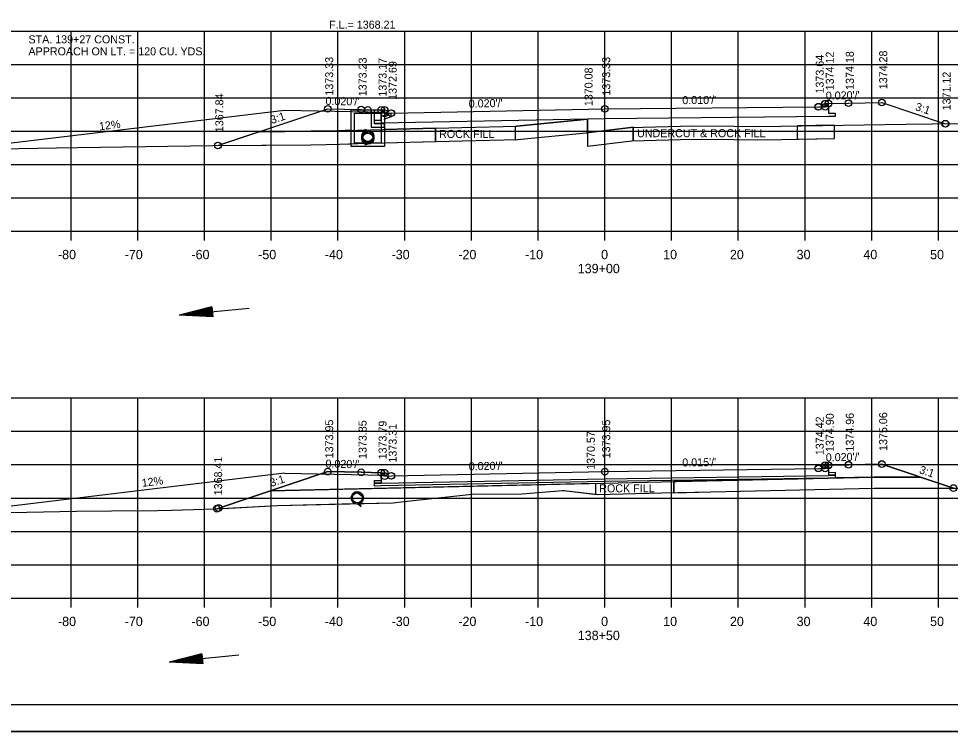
# Model space of a CAD drawing. Extents: x 1374311 to 1383814, y 384102 to 406278.
# Drawn here: x 1381540.8 to 1381680.4, y 389018 to 389124.9 of the extents above; entities that cross this region are included whole.
import ezdxf

# ---------------------------------------------------------------- set-up
doc = ezdxf.new("R2010")
doc.units = 0
for name, color, linetype in [('R_Axis', 7, 'Continuous'), ('R_Axis Annot', 7, 'Continuous'), ('R_Border', 7, 'Continuous'), ('R_Border Notes', 7, 'Continuous'), ('R_Draft', 7, 'Continuous'), ('R_Exist Surface', 7, 'Continuous'), ('R_Fin Surface', 7, 'Continuous'), ('R_Grid', 7, 'Continuous'), ('R_No Plot', 7, 'Continuous'), ('R_Water', 7, 'Continuous'), ('R_Water Annot', 7, 'Continuous'), ('R_Xsect Elev', 7, 'Continuous'), ('R_Xsect Slope', 7, 'Continuous')]:
    doc.layers.add(name, color=color, linetype=linetype)

msp = doc.modelspace()

# ---------------------------------------------------------------- linework, layer by layer
at = {"layer": 'R_Axis'}
for p, q in [((1381488.66, 389093.02), (1381768.66, 389093.02)), ((1381548.66, 389091.62), (1381548.66, 389093.02)), ((1381558.66, 389091.62), (1381558.66, 389093.02)), ((1381568.66, 389091.62), (1381568.66, 389093.02)), ((1381578.66, 389091.62), (1381578.66, 389093.02)), ((1381588.66, 389091.62), (1381588.66, 389093.02)), ((1381598.66, 389091.62), (1381598.66, 389093.02)), ((1381608.66, 389091.62), (1381608.66, 389093.02)), ((1381618.66, 389091.62), (1381618.66, 389093.02)), ((1381628.66, 389091.62), (1381628.66, 389093.02)), ((1381638.66, 389091.62), (1381638.66, 389093.02)), ((1381648.66, 389091.62), (1381648.66, 389093.02)), ((1381658.66, 389091.62), (1381658.66, 389093.02)), ((1381668.66, 389091.62), (1381668.66, 389093.02)), ((1381678.66, 389091.62), (1381678.66, 389093.02)), ((1381488.66, 389038.02), (1381768.66, 389038.02)), ((1381548.66, 389036.62), (1381548.66, 389038.02)), ((1381558.66, 389036.62), (1381558.66, 389038.02)), ((1381568.66, 389036.62), (1381568.66, 389038.02)), ((1381578.66, 389036.62), (1381578.66, 389038.02)), ((1381588.66, 389036.62), (1381588.66, 389038.02)), ((1381598.66, 389036.62), (1381598.66, 389038.02)), ((1381608.66, 389036.62), (1381608.66, 389038.02)), ((1381618.66, 389036.62), (1381618.66, 389038.02)), ((1381628.66, 389036.62), (1381628.66, 389038.02)), ((1381638.66, 389036.62), (1381638.66, 389038.02)), ((1381648.66, 389036.62), (1381648.66, 389038.02)), ((1381658.66, 389036.62), (1381658.66, 389038.02)), ((1381668.66, 389036.62), (1381668.66, 389038.02)), ((1381678.66, 389036.62), (1381678.66, 389038.02))]:
    msp.add_line(p, q, dxfattribs=at)
at = {"layer": 'R_Border'}
msp.add_line((1381786.84, 389022.02), (1381470.66, 389022.02), dxfattribs=at)
at = {"layer": 'R_Draft'}
for p, q in [((1381580.67, 389111.12), (1381531.8, 389105.26)), ((1381595.66, 389110.82), (1381580.67, 389111.12)), ((1381569.78, 389081.66), (1381564.87, 389080.42)), ((1381569.79, 389081.53), (1381565.7, 389080.5)), ((1381569.8, 389081.4), (1381566.56, 389080.58)), ((1381569.81, 389081.28), (1381567.39, 389080.67)), ((1381569.83, 389081.15), (1381568.23, 389080.75)), ((1381569.87, 389080.67), (1381568.23, 389080.75)), ((1381569.84, 389081.03), (1381569.06, 389080.83)), ((1381569.86, 389080.79), (1381569.06, 389080.83)), ((1381569.78, 389081.66), (1381569.92, 389080.16)), ((1381569.92, 389080.16), (1381564.87, 389080.42)), ((1381569.91, 389080.29), (1381565.7, 389080.5)), ((1381569.9, 389080.41), (1381566.56, 389080.58)), ((1381569.89, 389080.54), (1381567.39, 389080.67)), ((1381580.65, 389056.73), (1381530.24, 389050.68)), ((1381580.65, 389056.73), (1381595.65, 389056.43)), ((1381568.25, 389029.67), (1381563.35, 389028.43)), ((1381568.26, 389029.54), (1381564.18, 389028.51)), ((1381568.28, 389029.41), (1381565.04, 389028.59)), ((1381568.29, 389029.29), (1381565.86, 389028.68)), ((1381568.3, 389029.16), (1381566.71, 389028.76)), ((1381568.25, 389029.67), (1381568.4, 389028.17)), ((1381568.4, 389028.17), (1381563.35, 389028.43)), ((1381568.39, 389028.3), (1381564.18, 389028.51)), ((1381568.37, 389028.42), (1381565.04, 389028.59)), ((1381568.36, 389028.55), (1381565.86, 389028.68)), ((1381568.35, 389028.68), (1381566.71, 389028.76)), ((1381568.31, 389029.04), (1381567.54, 389028.84)), ((1381568.34, 389028.8), (1381567.54, 389028.84))]:
    msp.add_line(p, q, dxfattribs=at)
at = {"layer": 'R_Exist Surface'}
for p, q in [((1381592.66, 389108.31), (1381593.07, 389108.15)), ((1381593.07, 389107.9), (1381592.66, 389107.73)), ((1381592.66, 389106.48), (1381593.07, 389106.31)), ((1381593.07, 389106.07), (1381592.66, 389105.9)), ((1381591.63, 389053.97), (1381592.15, 389053.58)), ((1381591.63, 389052.13), (1381592.15, 389051.74))]:
    msp.add_line(p, q, dxfattribs=at)
for points in [[(1381488.66, 389104.34), (1381497.75, 389104.45), (1381499.48, 389104.48), (1381500.37, 389104.51), (1381518.2, 389104.92), (1381526.63, 389105.16), (1381546.49, 389105.52), (1381549.59, 389105.59), (1381553.08, 389105.64), (1381569.89, 389105.86), (1381584.6, 389105.99), (1381586.88, 389106), (1381588.88, 389106.09), (1381591.66, 389106.17), (1381607.27, 389106.57), (1381615.57, 389106.74), (1381625.85, 389107.76), (1381632.53, 389108.58), (1381641.83, 389108.8), (1381648.03, 389108.78), (1381651.59, 389108.7), (1381655.05, 389108.76), (1381673.78, 389109.06), (1381693.41, 389109.31)], [(1381532.09, 389050.71), (1381549.45, 389051.03), (1381554.7, 389051.1), (1381561.59, 389051.17), (1381563.73, 389051.19), (1381567.01, 389051.3), (1381570.21, 389051.41), (1381579.59, 389051.92), (1381596.92, 389052.32), (1381598.59, 389052.5), (1381608.78, 389053.59), (1381616.29, 389053.64), (1381622.29, 389054.14), (1381622.49, 389054.16), (1381627.53, 389053.56), (1381637.2, 389053.78), (1381644.56, 389053.94), (1381669.01, 389054.49), (1381673.98, 389054.49), (1381690.37, 389054.52)]]:
    msp.add_lwpolyline(points, dxfattribs=at)
for centre in [(1381593.14, 389107.23), (1381593.14, 389106.98), (1381591.56, 389053.03)]:
    msp.add_circle(centre, 0.917, dxfattribs=at)
at = {"layer": 'R_Fin Surface'}
for p, q in [((1381615.23, 389108.73), (1381615.23, 389106.73)), ((1381615.23, 389108.73), (1381615.23, 389106.73)), ((1381626.08, 389109.79), (1381626.08, 389105.77)), ((1381626.08, 389107.78), (1381626.08, 389109.79)), ((1381663.09, 389108.89), (1381657.49, 389108.8)), ((1381657.49, 389108.8), (1381657.49, 389106.8)), ((1381657.49, 389108.8), (1381657.49, 389106.8)), ((1381663.1, 389106.89), (1381663.09, 389108.89)), ((1381576.86, 389107.92), (1381571.16, 389106.02)), ((1381590.64, 389106.14), (1381590.64, 389108.14)), ((1381603.27, 389108.47), (1381595.64, 389108.27)), ((1381595.64, 389108.27), (1381595.64, 389106.27)), ((1381603.27, 389108.47), (1381603.27, 389106.46)), ((1381603.27, 389106.46), (1381603.27, 389108.47)), ((1381626.08, 389107.78), (1381626.08, 389105.77)), ((1381632.91, 389108.59), (1381632.91, 389106.59)), ((1381632.91, 389106.59), (1381632.91, 389108.59)), ((1381595.64, 389106.27), (1381603.27, 389106.46)), ((1381657.49, 389106.8), (1381663.1, 389106.89)), ((1381680.42, 389054.66), (1381675.94, 389056.15)), ((1381627.32, 389055.21), (1381578.56, 389054.11)), ((1381627.32, 389053.58), (1381627.32, 389055.21)), ((1381627.32, 389053.58), (1381627.32, 389055.21)), ((1381638.98, 389053.82), (1381638.98, 389055.48)), ((1381638.98, 389055.48), (1381638.98, 389053.82)), ((1381638.98, 389053.82), (1381644.56, 389053.94))]:
    msp.add_line(p, q, dxfattribs=at)
for points in [[(1381570.68, 389105.86), (1381587.15, 389111.35), (1381592.15, 389111.25), (1381595.15, 389111.19), (1381595.65, 389111.19), (1381595.66, 389110.69), (1381596.66, 389110.71), (1381628.66, 389111.35), (1381660.66, 389111.66), (1381661.66, 389111.64), (1381661.67, 389112.14), (1381662.17, 389112.14), (1381665.17, 389112.2), (1381670.17, 389112.3), (1381679.67, 389109.13)], [(1381662.17, 389111.8), (1381662.18, 389110.7), (1381663.18, 389110.72), (1381663.17, 389110.22), (1381662.17, 389110.21), (1381628.66, 389109.87), (1381595.15, 389109.2), (1381594.15, 389109.18), (1381594.16, 389109.68), (1381595.16, 389109.68), (1381595.15, 389110.83)], [(1381576.86, 389107.92), (1381584.59, 389107.99), (1381586.84, 389108), (1381588.8, 389108.08), (1381591.61, 389108.17), (1381607.22, 389108.57), (1381615.45, 389108.74), (1381626.08, 389109.79)], [(1381626.08, 389109.79), (1381615.45, 389108.74), (1381615.23, 389108.73)], [(1381626.08, 389105.77), (1381632.68, 389106.58), (1381641.85, 389106.8), (1381648.01, 389106.78), (1381651.59, 389106.7), (1381655.09, 389106.76), (1381663.1, 389106.89), (1381663.09, 389108.89)], [(1381590.64, 389108.14), (1381588.8, 389108.08), (1381586.84, 389108), (1381584.59, 389107.99), (1381576.86, 389107.92)], [(1381615.23, 389106.73), (1381615.57, 389106.74), (1381625.85, 389107.76), (1381626.08, 389107.78)], [(1381632.91, 389108.59), (1381632.53, 389108.58), (1381626.08, 389107.78)], [(1381571.18, 389105.87), (1381584.6, 389105.99), (1381586.88, 389106), (1381588.88, 389106.09), (1381590.64, 389106.14)], [(1381626.08, 389105.77), (1381632.68, 389106.58), (1381632.91, 389106.59)], [(1381570.5, 389051.42), (1381587.15, 389056.97), (1381592.15, 389056.87), (1381595.15, 389056.81), (1381595.65, 389056.81), (1381595.66, 389056.31), (1381596.66, 389056.33), (1381628.66, 389056.97), (1381660.66, 389057.44), (1381661.66, 389057.42), (1381661.67, 389057.92), (1381662.17, 389057.92), (1381665.17, 389057.98), (1381670.17, 389058.08), (1381680.89, 389054.51)], [(1381662.17, 389057.58), (1381662.18, 389056.49), (1381663.18, 389056.52), (1381663.17, 389056.02), (1381662.17, 389056), (1381628.66, 389055.49), (1381595.15, 389054.82), (1381594.15, 389054.8), (1381594.16, 389055.3), (1381595.16, 389055.3), (1381595.15, 389056.45)], [(1381578.56, 389054.11), (1381637.16, 389055.43), (1381668.98, 389056.15), (1381673.98, 389056.15), (1381675.94, 389056.15)], [(1381675.94, 389056.15), (1381673.98, 389056.15), (1381668.98, 389056.15), (1381663.17, 389056.02), (1381662.17, 389055.99), (1381638.98, 389055.48)], [(1381644.56, 389053.94), (1381669.01, 389054.49), (1381673.98, 389054.49), (1381680.39, 389054.5)], [(1381578.56, 389054.11), (1381578.56, 389054.11), (1381570.5, 389051.42)], [(1381598.59, 389052.5), (1381608.78, 389053.59), (1381616.29, 389053.64)], [(1381616.29, 389053.64), (1381622.29, 389054.14), (1381622.49, 389054.16), (1381627.32, 389053.58)], [(1381570.5, 389051.42), (1381579.59, 389051.92), (1381591.2, 389052.19)], [(1381591.96, 389052.21), (1381596.92, 389052.32), (1381598.59, 389052.5)]]:
    msp.add_lwpolyline(points, dxfattribs=at)
for centre, radius, start, end in [((1381570.68, 389105.86), 0.5, 0.5269, 18.4349), ((1381680.89, 389054.51), 0.5, 161.5651, 180.1052), ((1381591.56, 389053.03), 0.917, 295.6832, 246.9444)]:
    msp.add_arc(centre, radius, start, end, dxfattribs=at)
at = {"layer": 'R_Grid'}
for p, q in [((1381488.66, 389123.02), (1381768.66, 389123.02)), ((1381548.66, 389093.02), (1381548.66, 389123.02)), ((1381558.66, 389093.02), (1381558.66, 389123.02)), ((1381568.66, 389093.02), (1381568.66, 389123.02)), ((1381578.66, 389093.02), (1381578.66, 389123.02)), ((1381588.66, 389093.02), (1381588.66, 389123.02)), ((1381598.66, 389093.02), (1381598.66, 389123.02)), ((1381608.66, 389093.02), (1381608.66, 389123.02)), ((1381618.66, 389093.02), (1381618.66, 389123.02)), ((1381628.66, 389093.02), (1381628.66, 389123.02)), ((1381638.66, 389093.02), (1381638.66, 389123.02)), ((1381648.66, 389093.02), (1381648.66, 389123.02)), ((1381658.66, 389093.02), (1381658.66, 389123.02)), ((1381668.66, 389093.02), (1381668.66, 389123.02)), ((1381678.66, 389093.02), (1381678.66, 389123.02)), ((1381488.66, 389118.02), (1381768.66, 389118.02)), ((1381488.66, 389113.02), (1381768.66, 389113.02)), ((1381488.66, 389108.02), (1381768.66, 389108.02)), ((1381488.66, 389103.02), (1381768.66, 389103.02)), ((1381488.66, 389098.02), (1381768.66, 389098.02)), ((1381488.66, 389093.02), (1381768.66, 389093.02)), ((1381488.66, 389068.02), (1381768.66, 389068.02)), ((1381548.66, 389038.02), (1381548.66, 389068.02)), ((1381558.66, 389038.02), (1381558.66, 389068.02)), ((1381568.66, 389038.02), (1381568.66, 389068.02)), ((1381578.66, 389038.02), (1381578.66, 389068.02)), ((1381588.66, 389038.02), (1381588.66, 389068.02)), ((1381598.66, 389038.02), (1381598.66, 389068.02)), ((1381608.66, 389038.02), (1381608.66, 389068.02)), ((1381618.66, 389038.02), (1381618.66, 389068.02)), ((1381628.66, 389038.02), (1381628.66, 389068.02)), ((1381638.66, 389038.02), (1381638.66, 389068.02)), ((1381648.66, 389038.02), (1381648.66, 389068.02)), ((1381658.66, 389038.02), (1381658.66, 389068.02)), ((1381668.66, 389038.02), (1381668.66, 389068.02)), ((1381678.66, 389038.02), (1381678.66, 389068.02)), ((1381488.66, 389063.02), (1381768.66, 389063.02)), ((1381488.66, 389058.02), (1381768.66, 389058.02)), ((1381488.66, 389053.02), (1381768.66, 389053.02)), ((1381488.66, 389048.02), (1381768.66, 389048.02)), ((1381488.66, 389043.02), (1381768.66, 389043.02)), ((1381488.66, 389038.02), (1381768.66, 389038.02))]:
    msp.add_line(p, q, dxfattribs=at)
at = {"layer": 'R_No Plot'}
msp.add_line((1381458.26, 389018.04), (1381791.59, 389018.04), dxfattribs=at)
for points in [[(1381458.25, 389231.37), (1381791.59, 389231.37), (1381791.59, 389018.04), (1381458.25, 389018.04)], [(1381704.58, 389227.48), (1381704.58, 389217.6), (1381740.31, 389217.6), (1381740.31, 389214.68), (1381763.51, 389214.68), (1381763.51, 389191.46), (1381786.84, 389191.46), (1381786.84, 389022.02), (1381470.66, 389022.02), (1381470.66, 389227.48)], [(1381570.5, 389051.42), (1381579.59, 389051.92), (1381596.92, 389052.32), (1381598.59, 389052.5), (1381608.78, 389053.59), (1381616.29, 389053.64), (1381622.29, 389054.14), (1381622.49, 389054.16), (1381627.53, 389053.56), (1381637.2, 389053.78), (1381644.56, 389053.94), (1381669.01, 389054.49), (1381673.98, 389054.49), (1381680.89, 389054.51), (1381670.17, 389058.08), (1381665.17, 389057.98), (1381662.17, 389057.92), (1381662.18, 389056.85), (1381663.18, 389056.88), (1381663.17, 389056.38), (1381662.17, 389056.36), (1381628.66, 389055.85), (1381595.15, 389055.18), (1381594.15, 389055.16), (1381594.16, 389055.66), (1381595.16, 389055.66), (1381595.15, 389056.81), (1381592.15, 389056.87), (1381587.15, 389056.97)]]:
    msp.add_lwpolyline(points, close=True, dxfattribs=at)
for centre in [(1381670.16, 389112.32), (1381670.17, 389112.32), (1381587.14, 389111.35), (1381587.15, 389111.35), (1381587.15, 389111.35), (1381592.14, 389111.25), (1381592.15, 389111.25), (1381592.15, 389111.25), (1381593.14, 389111.19), (1381595.14, 389111.19), (1381595.15, 389111.19), (1381595.15, 389111.19), (1381595.64, 389111.19), (1381595.65, 389111.19), (1381595.65, 389111.19), (1381628.65, 389111.35), (1381628.66, 389111.35), (1381628.66, 389111.35), (1381660.65, 389111.68), (1381660.66, 389111.68), (1381660.66, 389111.66), (1381661.66, 389112.16), (1381661.66, 389111.66), (1381661.67, 389112.16), (1381661.67, 389112.14), (1381662.16, 389112.16), (1381662.17, 389112.16), (1381662.17, 389112.14), (1381665.16, 389112.22), (1381665.17, 389112.22), (1381665.17, 389112.2), (1381670.17, 389112.3), (1381595.66, 389110.69), (1381596.65, 389110.71), (1381596.66, 389110.71), (1381596.66, 389110.71), (1381679.67, 389109.13), (1381679.73, 389109.13), (1381679.73, 389109.13), (1381570.67, 389105.86), (1381570.67, 389105.86), (1381570.68, 389105.86), (1381570.68, 389105.86), (1381570.68, 389105.86), (1381570.68, 389105.86), (1381661.66, 389057.95), (1381661.67, 389057.95), (1381661.67, 389057.92), (1381662.16, 389057.95), (1381662.17, 389057.95), (1381662.17, 389057.92), (1381665.16, 389058.01), (1381665.17, 389058.01), (1381665.17, 389057.98), (1381670.16, 389058.11), (1381670.17, 389058.11), (1381670.17, 389058.08), (1381587.14, 389056.97), (1381587.15, 389056.97), (1381587.15, 389056.97), (1381592.14, 389056.87), (1381592.15, 389056.87), (1381592.15, 389056.87), (1381595.14, 389056.81), (1381595.15, 389056.81), (1381595.15, 389056.81), (1381595.64, 389056.81), (1381595.65, 389056.81), (1381595.65, 389056.81), (1381628.65, 389056.97), (1381628.66, 389056.97), (1381628.66, 389056.97), (1381660.65, 389057.47), (1381660.66, 389057.47), (1381660.66, 389057.44), (1381661.66, 389057.45), (1381595.66, 389056.31), (1381596.65, 389056.33), (1381596.66, 389056.33), (1381596.66, 389056.33), (1381680.89, 389054.51), (1381570.5, 389051.42), (1381570.5, 389051.42), (1381570.5, 389051.42), (1381570.5, 389051.42), (1381570.78, 389051.52), (1381570.78, 389051.52)]:
    msp.add_circle(centre, 0.5, dxfattribs=at)
at = {"layer": 'R_Water'}
for p, q in [((1381590.64, 389111.19), (1381595.39, 389111.19)), ((1381590.64, 389109.69), (1381590.64, 389111.19)), ((1381591.14, 389109.69), (1381591.14, 389110.69)), ((1381591.14, 389110.69), (1381595.14, 389110.69)), ((1381595.47, 389111.02), (1381595.14, 389110.69)), ((1381596.64, 389110.71), (1381595.14, 389110.19)), ((1381595.14, 389109.69), (1381595.14, 389110.19)), ((1381595.47, 389111.02), (1381595.39, 389111.19)), ((1381596.64, 389110.18), (1381595.64, 389109.83)), ((1381595.64, 389109.69), (1381595.64, 389109.83)), ((1381592.66, 389108.15), (1381593.07, 389107.98)), ((1381593.07, 389107.73), (1381592.66, 389107.56)), ((1381592.66, 389106.65), (1381593.07, 389106.48)), ((1381593.07, 389106.23), (1381592.66, 389106.06)), ((1381575.33, 389081.45), (1381564.87, 389080.42)), ((1381591.63, 389053.8), (1381592.15, 389053.41)), ((1381591.63, 389052.3), (1381592.15, 389051.91)), ((1381573.8, 389029.46), (1381563.35, 389028.43))]:
    msp.add_line(p, q, dxfattribs=at)
for points in [[(1381593.14, 389111.19), (1381595.64, 389111.19), (1381595.64, 389105.73), (1381593.14, 389105.73), (1381590.64, 389105.73), (1381590.64, 389111.19)], [(1381593.14, 389110.69), (1381595.14, 389110.69), (1381595.14, 389106.23), (1381593.14, 389106.23), (1381591.14, 389106.23), (1381591.14, 389110.69)]]:
    msp.add_lwpolyline(points, close=True, dxfattribs=at)
for points in [[(1381593.64, 389111.13), (1381593.64, 389108.59), (1381595.64, 389108.59), (1381595.64, 389109.09), (1381594.14, 389109.09), (1381594.14, 389111.11)], [(1381596.64, 389110.18), (1381596.64, 389110.71)]]:
    msp.add_lwpolyline(points, dxfattribs=at)
for centre in [(1381593.14, 389107.23), (1381593.14, 389106.98), (1381591.56, 389053.03)]:
    msp.add_circle(centre, 0.75, dxfattribs=at)

# ---------------------------------------------------------------- texts
at = {"layer": 'R_Axis Annot'}
for s, p in [('-80', (1381546.7, 389088.82)), ('-70', (1381556.7, 389088.82)), ('-60', (1381566.7, 389088.82)), ('-50', (1381576.7, 389088.82)), ('-40', (1381586.7, 389088.82)), ('-30', (1381596.7, 389088.82)), ('-20', (1381606.7, 389088.82)), ('-10', (1381616.7, 389088.82)), ('0', (1381628.1, 389088.82)), ('10', (1381637.4, 389088.82)), ('20', (1381647.4, 389088.82)), ('30', (1381657.4, 389088.82)), ('40', (1381667.4, 389088.82)), ('50', (1381677.4, 389088.82)), ('139+00', (1381624.6, 389086.72)), ('-80', (1381546.7, 389033.82)), ('-70', (1381556.7, 389033.82)), ('-60', (1381566.7, 389033.82)), ('-50', (1381576.7, 389033.82)), ('-40', (1381586.7, 389033.82)), ('-30', (1381596.7, 389033.82)), ('-20', (1381606.7, 389033.82)), ('-10', (1381616.7, 389033.82)), ('0', (1381628.1, 389033.82)), ('10', (1381637.4, 389033.82)), ('20', (1381647.4, 389033.82)), ('30', (1381657.4, 389033.82)), ('40', (1381667.4, 389033.82)), ('50', (1381677.4, 389033.82)), ('138+50', (1381624.6, 389031.72))]:
    msp.add_text(s, height=1.4, dxfattribs=at).set_placement(p)
at = {"layer": 'R_Border Notes'}
for s, p in [('STA. 139+27 CONST.', (1381542.27, 389121.18)), ('APPROACH ON LT. = 120 CU. YDS.', (1381542.27, 389119.38))]:
    msp.add_text(s, height=1.2, dxfattribs=at).set_placement(p)
at = {"layer": 'R_Fin Surface'}
for s, p in [('ROCK FILL', (1381603.82, 389107)), ('UNDERCUT & ROCK FILL', (1381633.48, 389107.11)), ('ROCK FILL', (1381627.82, 389053.87))]:
    msp.add_text(s, height=1.2, dxfattribs=at).set_placement(p)
at = {"layer": 'R_Water'}
for p in [(1381552.93, 389108.14), (1381559.33, 389054.68)]:
    msp.add_text('12%', height=1.2, rotation=6.842, dxfattribs=at).set_placement(p)
at = {"layer": 'R_Water Annot'}
msp.add_text('F.L.= 1368.21', height=1.2, dxfattribs=at).set_placement((1381587.33, 389123.38))
at = {"layer": 'R_Xsect Elev'}
for s, p in [('1374.12', (1381662.97, 389114.14)), ('1374.18', (1381665.97, 389114.2)), ('1374.28', (1381670.97, 389114.3)), ('1373.33', (1381587.95, 389113.35)), ('1373.23', (1381592.95, 389113.25)), ('1373.17', (1381595.95, 389113.19)), ('1372.69', (1381597.46, 389112.71)), ('1373.33', (1381629.46, 389113.35)), ('1373.64', (1381661.46, 389113.66)), ('1370.08', (1381626.82, 389111.76)), ('1371.12', (1381680.47, 389111.13)), ('1367.84', (1381571.48, 389107.86)), ('1374.90', (1381662.97, 389059.92)), ('1374.96', (1381665.97, 389059.98)), ('1375.06', (1381670.97, 389060.08)), ('1373.95', (1381587.95, 389058.97)), ('1373.85', (1381592.95, 389058.87)), ('1373.79', (1381595.95, 389058.81)), ('1373.31', (1381597.46, 389058.33)), ('1373.95', (1381629.46, 389058.97)), ('1374.42', (1381661.46, 389059.44)), ('1370.57', (1381627.15, 389057.24)), ('1368.41', (1381571.3, 389053.42))]:
    msp.add_text(s, height=1.2, rotation=90, dxfattribs=at).set_placement(p)
at = {"layer": 'R_Xsect Slope'}
for s, rotation, p in [("0.020'/'", 358.8542, (1381586.78, 389111.96)), ("0.020'/'", 1.1458, (1381608.27, 389111.54)), ("0.010'/'", 0.5554, (1381640.27, 389112.06)), ("0.020'/'", 1.1458, (1381661.78, 389112.73)), ('3:1', 341.5651, (1381675.08, 389111.19)), ('3:1', 18.4349, (1381578.76, 389109.08)), ("0.020'/'", 1.1458, (1381661.78, 389058.51)), ("0.020'/'", 358.8542, (1381586.78, 389057.58)), ("0.020'/'", 1.1458, (1381608.27, 389057.17)), ("0.015'/'", 0.8355, (1381640.27, 389057.74)), ('3:1', 341.5651, (1381675.69, 389056.77)), ('3:1', 18.4349, (1381578.67, 389054.67))]:
    msp.add_text(s, height=1.2, rotation=rotation, dxfattribs=at).set_placement(p)

doc.saveas('drawing.dxf')
